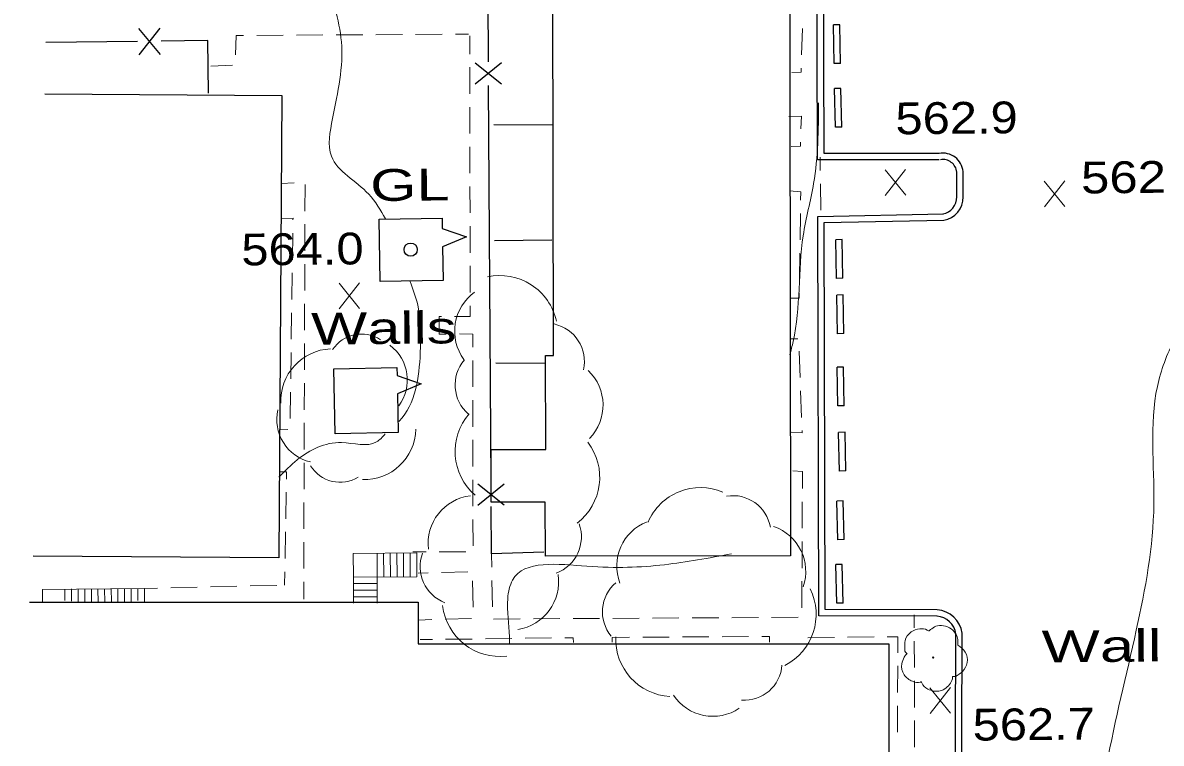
# Model space of a CAD drawing. Extents: x 2361708 to 2370558, y 6977955 to 6991887.
# Drawn here: x 2365808.4 to 2365980.4, y 6986216.2 to 6986325 of the extents above; entities that cross this region are included whole.
import ezdxf

# ---------------------------------------------------------------- set-up
doc = ezdxf.new("R2010")
doc.units = 0
doc.header["$LTSCALE"] = 1.9
for name, color, linetype, lineweight in [('11', 7, 'Continuous', 25), ('13', 7, 'Continuous', 13), ('16', 7, 'Continuous', 13), ('17', 7, 'Continuous', 25), ('18', 7, 'Continuous', 25), ('2', 7, 'Continuous', 25), ('20', 7, 'Continuous', 25), ('29', 7, 'Continuous', 13), ('31', 7, 'Continuous', 13), ('35', 7, 'Continuous', 13)]:
    doc.layers.add(name, color=color, linetype=linetype, lineweight=lineweight)

msp = doc.modelspace()

# ---------------------------------------------------------------- linework, layer by layer
at = {"layer": '11'}
msp.add_lwpolyline([(2365924.198, 6986389.315), (2365924.386, 6986244.55), (2365887.375, 6986244.498), (2365887.367, 6986252.668), (2365879.186, 6986252.66), (2365879.181, 6986260.6), (2365887.422, 6986260.609), (2365887.406, 6986274.819), (2365888.576, 6986274.82), (2365888.431, 6986358.373), (2365887.041, 6986358.37), (2365887.036, 6986389.311)], close=True, dxfattribs=at)
for points in [[(2365811.767, 6986314.291), (2365847.561, 6986314.062), (2365847.125, 6986244.255), (2365810.011, 6986244.481)], [(2365809.437, 6986237.555), (2365868.14, 6986237.564), (2365868.14, 6986231.264), (2365939.283, 6986231.271), (2365939.287, 6986194.099), (2365879.304, 6986194.098), (2365879.297, 6986189.638), (2365863.756, 6986189.65), (2365863.757, 6986193.67), (2365850.337, 6986193.673), (2365850.33, 6986189.112), (2365834.249, 6986189.129), (2365834.25, 6986194.26), (2365809.669, 6986194.285), (2365809.663, 6986189.695), (2365808.423, 6986189.693)]]:
    msp.add_lwpolyline(points, dxfattribs=at)
at = {"layer": '13'}
for p, q in [((2365926.076, 6986320.18), (2365926.208, 6986324.181)), ((2365847.774, 6986323.155), (2365843.774, 6986323.126)), ((2365853.774, 6986323.202), (2365849.774, 6986323.174)), ((2365859.774, 6986323.239), (2365855.774, 6986323.211)), ((2365865.774, 6986323.276), (2365861.774, 6986323.248)), ((2365871.774, 6986323.313), (2365867.774, 6986323.285)), ((2365875.774, 6986323.331), (2365873.774, 6986323.322)), ((2365875.963, 6986320.323), (2365875.956, 6986323.072)), ((2365840.087, 6986318.641), (2365836.838, 6986318.51)), ((2365875.97, 6986314.322), (2365875.962, 6986318.323)), ((2365875.977, 6986308.322), (2365875.969, 6986312.322)), ((2365875.984, 6986302.322), (2365875.976, 6986306.322)), ((2365928.863, 6986304.746), (2365928.892, 6986302.746)), ((2365847.437, 6986300.76), (2365849.436, 6986300.879)), ((2365851.069, 6986300.614), (2365851.057, 6986296.614)), ((2365875.991, 6986296.322), (2365875.983, 6986300.322)), ((2365928.921, 6986300.746), (2365928.979, 6986296.746)), ((2365851.046, 6986294.614), (2365851.034, 6986290.614)), ((2365925.842, 6986292.266), (2365925.894, 6986296.267)), ((2365849.209, 6986293.266), (2365849.157, 6986289.266)), ((2365875.998, 6986290.321), (2365875.99, 6986294.322)), ((2365925.759, 6986286.265), (2365925.811, 6986290.266)), ((2365851.023, 6986288.614), (2365851.011, 6986284.613)), ((2365876.005, 6986284.321), (2365875.997, 6986288.322)), ((2365849.126, 6986287.266), (2365849.074, 6986283.265)), ((2365851, 6986282.613), (2365850.988, 6986278.613)), ((2365849.043, 6986281.265), (2365848.991, 6986277.264)), ((2365850.977, 6986276.612), (2365850.965, 6986272.612)), ((2365925.514, 6986277.312), (2365924.364, 6986277.321)), ((2365848.96, 6986275.263), (2365848.908, 6986271.262)), ((2365876.411, 6986270.044), (2365876.403, 6986274.044)), ((2365925.87, 6986271.455), (2365925.722, 6986275.454)), ((2365850.965, 6986270.612), (2365850.952, 6986266.612)), ((2365848.887, 6986269.262), (2365848.835, 6986265.262)), ((2365926.077, 6986265.457), (2365925.939, 6986269.456)), ((2365876.418, 6986264.044), (2365876.41, 6986268.044)), ((2365850.942, 6986264.611), (2365850.929, 6986260.611)), ((2365848.461, 6986263.608), (2365847.271, 6986263.587)), ((2365876.426, 6986258.044), (2365876.417, 6986262.044)), ((2365850.929, 6986258.611), (2365850.917, 6986254.611)), ((2365876.432, 6986252.044), (2365876.425, 6986256.044)), ((2365848.211, 6986254.145), (2365848.149, 6986250.144)), ((2365850.906, 6986252.611), (2365850.894, 6986248.61)), ((2365926.167, 6986248.707), (2365926.189, 6986252.708)), ((2365876.44, 6986246.044), (2365876.431, 6986250.044)), ((2365848.118, 6986248.144), (2365848.056, 6986244.143)), ((2365850.893, 6986246.61), (2365850.881, 6986242.61)), ((2365926.144, 6986242.706), (2365926.155, 6986246.707)), ((2365867.348, 6986245.127), (2365869.348, 6986245.126)), ((2365871.348, 6986245.125), (2365875.348, 6986245.133)), ((2365879.251, 6986244.84), (2365879.28, 6986242.84)), ((2365848.025, 6986242.143), (2365847.985, 6986240.102)), ((2365869.678, 6986241.959), (2365868.158, 6986241.914)), ((2365875.677, 6986242.146), (2365871.677, 6986242.018)), ((2365826.788, 6986239.631), (2365828.788, 6986239.679)), ((2365830.787, 6986239.729), (2365834.787, 6986239.817)), ((2365836.787, 6986239.856), (2365840.786, 6986239.944)), ((2365842.785, 6986239.993), (2365846.785, 6986240.081)), ((2365850.87, 6986240.61), (2365850.865, 6986238.02)), ((2365876.478, 6986236.793), (2365876.349, 6986240.792)), ((2365879.309, 6986240.84), (2365879.377, 6986236.841)), ((2365926.121, 6986236.706), (2365926.133, 6986240.706)), ((2365868.226, 6986234.845), (2365870.225, 6986234.904)), ((2365872.225, 6986234.963), (2365876.224, 6986235.091)), ((2365879.555, 6986234.992), (2365883.555, 6986235.021)), ((2365885.555, 6986235.03), (2365889.555, 6986235.058)), ((2365891.555, 6986235.067), (2365895.555, 6986235.085)), ((2365897.555, 6986235.094), (2365901.554, 6986235.122)), ((2365903.555, 6986235.131), (2365907.555, 6986235.159)), ((2365909.555, 6986235.168), (2365913.555, 6986235.196)), ((2365915.555, 6986235.205), (2365919.555, 6986235.223)), ((2365921.555, 6986235.232), (2365925.554, 6986235.26)), ((2365943.102, 6986235.657), (2365943.11, 6986233.657)), ((2365870.304, 6986231.904), (2365868.464, 6986231.887)), ((2365876.303, 6986231.982), (2365872.303, 6986231.934)), ((2365882.303, 6986232.059), (2365878.303, 6986232.011)), ((2365888.303, 6986232.136), (2365884.303, 6986232.088)), ((2365906.072, 6986232.285), (2365902.072, 6986232.257)), ((2365912.072, 6986232.312), (2365908.072, 6986232.294)), ((2365918.072, 6986232.339), (2365914.072, 6986232.321)), ((2365931.034, 6986232.223), (2365927.034, 6986232.174)), ((2365937.033, 6986232.3), (2365933.034, 6986232.252)), ((2365943.109, 6986231.657), (2365943.118, 6986227.657)), ((2365940.584, 6986223.913), (2365940.595, 6986227.913)), ((2365943.126, 6986225.657), (2365943.135, 6986221.657)), ((2365940.57, 6986217.912), (2365940.583, 6986221.913)), ((2365943.134, 6986219.657), (2365943.142, 6986215.657))]:
    msp.add_line(p, q, dxfattribs=at)
for points in [[(2365841.774, 6986323.118), (2365840.664, 6986323.106), (2365840.572, 6986320.216)], [(2365924.612, 6986317.525), (2365926.001, 6986317.569), (2365926.015, 6986318.179)], [(2365925.983, 6986309.008), (2365926.044, 6986310.949), (2365924.155, 6986310.891)], [(2365924.508, 6986306.374), (2365925.898, 6986306.397), (2365925.922, 6986307.007)], [(2365925.925, 6986298.267), (2365925.943, 6986299.497), (2365924.262, 6986299.661)], [(2365847.498, 6986295.471), (2365849.247, 6986295.517), (2365849.24, 6986295.267)], [(2365924.516, 6986283.433), (2365925.716, 6986283.464), (2365925.728, 6986284.265)], [(2365873.66, 6986280.669), (2365876.01, 6986280.671), (2365876.004, 6986282.321)], [(2365872.395, 6986278.037), (2365871.345, 6986278.036), (2365871.34, 6986280.667), (2365871.66, 6986280.67)], [(2365876.394, 6986276.044), (2365876.395, 6986278.044), (2365874.395, 6986278.045)], [(2365924.519, 6986263.222), (2365926.16, 6986263.108), (2365926.146, 6986263.457)], [(2365847.331, 6986257.237), (2365848.262, 6986257.216), (2365848.242, 6986256.146)], [(2365926.199, 6986254.707), (2365926.205, 6986257.257), (2365924.764, 6986257.394)], [(2365891.619, 6986231.437), (2365891.562, 6986232.176), (2365890.302, 6986232.165)], [(2365900.072, 6986232.248), (2365897.452, 6986232.233), (2365897.459, 6986231.493)], [(2365921.23, 6986231.509), (2365921.222, 6986232.359), (2365920.072, 6986232.348)], [(2365940.606, 6986229.914), (2365940.613, 6986232.334), (2365939.033, 6986232.319)]]:
    msp.add_lwpolyline(points, dxfattribs=at)
at = {"layer": '16'}
for p, q in [((2365867.939, 6986244.983), (2365858.339, 6986244.921)), ((2365858.339, 6986244.921), (2365858.363, 6986241.331)), ((2365861.939, 6986244.945), (2365861.964, 6986241.355)), ((2365862.939, 6986244.945), (2365862.964, 6986241.355)), ((2365863.939, 6986244.955), (2365863.964, 6986241.364)), ((2365864.939, 6986244.964), (2365864.963, 6986241.374)), ((2365865.939, 6986244.974), (2365865.964, 6986241.383)), ((2365866.94, 6986244.973), (2365866.964, 6986241.383)), ((2365867.939, 6986244.983), (2365867.964, 6986241.392)), ((2365867.964, 6986241.392), (2365858.363, 6986241.331)), ((2365858.363, 6986241.341), (2365858.381, 6986237.371)), ((2365861.964, 6986241.355), (2365861.981, 6986237.385)), ((2365826.788, 6986239.631), (2365811.399, 6986239.464)), ((2365822.788, 6986239.592), (2365822.809, 6986237.433)), ((2365823.788, 6986239.612), (2365823.807, 6986237.652)), ((2365824.788, 6986239.611), (2365824.807, 6986237.662)), ((2365825.788, 6986239.611), (2365825.806, 6986237.781)), ((2365826.788, 6986239.631), (2365826.809, 6986237.471)), ((2365861.963, 6986240.356), (2365858.363, 6986240.341)), ((2365811.399, 6986239.464), (2365811.418, 6986237.434)), ((2365814.779, 6986239.516), (2365814.795, 6986237.777)), ((2365815.779, 6986239.536), (2365815.796, 6986237.686)), ((2365816.788, 6986239.535), (2365816.798, 6986237.486)), ((2365817.789, 6986239.535), (2365817.808, 6986237.495)), ((2365818.788, 6986239.554), (2365818.807, 6986237.605)), ((2365819.788, 6986239.574), (2365819.808, 6986237.514)), ((2365820.788, 6986239.573), (2365820.808, 6986237.524)), ((2365821.788, 6986239.573), (2365821.807, 6986237.633)), ((2365861.972, 6986239.356), (2365858.372, 6986239.341)), ((2365861.972, 6986238.356), (2365858.372, 6986238.341))]:
    msp.add_line(p, q, dxfattribs=at)
at = {"layer": '17'}
for p, q in [((2365878.774, 6986319.169), (2365878.392, 6986379.169)), ((2365825.913, 6986324.206), (2365829.171, 6986320.247)), ((2365829.113, 6986324.247), (2365825.971, 6986320.207)), ((2365825.742, 6986322.234), (2365811.903, 6986322.043)), ((2365880.766, 6986315.778), (2365876.746, 6986318.95)), ((2365880.746, 6986318.978), (2365876.766, 6986315.75)), ((2365879.179, 6986255.57), (2365878.798, 6986315.569)), ((2365879.604, 6986309.697), (2365888.505, 6986309.642)), ((2365879.711, 6986292.187), (2365888.35, 6986292.269)), ((2365879.877, 6986273.678), (2365887.458, 6986273.63)), ((2365881.171, 6986252.179), (2365877.151, 6986255.351)), ((2365881.151, 6986255.379), (2365877.172, 6986252.151))]:
    msp.add_line(p, q, dxfattribs=at)
for points in [[(2365836.486, 6986314.436), (2365836.401, 6986322.376), (2365829.342, 6986322.279)], [(2365887.119, 6986245.085), (2365879.251, 6986244.84), (2365879.203, 6986251.97)]]:
    msp.add_lwpolyline(points, dxfattribs=at)
at = {"layer": '18'}
for p, q in [((2365871.829, 6986291.212), (2365871.927, 6986286.122)), ((2365865.02, 6986269.016), (2365865.126, 6986263.157))]:
    msp.add_line(p, q, dxfattribs=at)
for points in [[(2365871.927, 6986286.122), (2365862.429, 6986285.952), (2365862.26, 6986295.381), (2365871.758, 6986295.552), (2365871.783, 6986293.981)], [(2365871.783, 6986293.981), (2365875.435, 6986292.726), (2365871.839, 6986291.212)], [(2365865.126, 6986263.157), (2365855.617, 6986262.986), (2365855.434, 6986272.785), (2365864.943, 6986272.965), (2365864.964, 6986271.785)], [(2365864.964, 6986271.785), (2365868.616, 6986270.53), (2365865.02, 6986269.016)]]:
    msp.add_lwpolyline(points, dxfattribs=at)
at = {"layer": '2'}
for p, q in [((2365931.863, 6986324.745), (2365930.903, 6986324.726)), ((2365931.019, 6986318.887), (2365930.903, 6986324.726)), ((2365931.979, 6986318.906), (2365931.863, 6986324.745)), ((2365931.979, 6986318.906), (2365931.019, 6986318.887)), ((2365932.025, 6986315.136), (2365931.065, 6986315.117)), ((2365931.18, 6986309.278), (2365931.065, 6986315.117)), ((2365932.14, 6986309.297), (2365932.025, 6986315.136)), ((2365932.14, 6986309.297), (2365931.18, 6986309.278)), ((2365949.531, 6986298.771), (2365949.515, 6986302.572)), ((2365950.491, 6986298.771), (2365950.475, 6986302.571)), ((2365932.192, 6986292.306), (2365931.232, 6986292.287)), ((2365931.348, 6986286.448), (2365931.232, 6986292.287)), ((2365932.308, 6986286.467), (2365932.192, 6986292.306)), ((2365932.308, 6986286.467), (2365931.348, 6986286.448)), ((2365932.342, 6986283.947), (2365931.382, 6986283.928)), ((2365931.497, 6986278.089), (2365931.382, 6986283.928)), ((2365932.457, 6986278.108), (2365932.342, 6986283.947)), ((2365932.457, 6986278.108), (2365931.497, 6986278.089)), ((2365932.415, 6986273.058), (2365931.455, 6986273.039)), ((2365931.571, 6986267.199), (2365931.455, 6986273.039)), ((2365932.531, 6986267.218), (2365932.415, 6986273.058)), ((2365932.531, 6986267.218), (2365931.571, 6986267.199)), ((2365932.639, 6986263.209), (2365931.679, 6986263.19)), ((2365931.794, 6986257.351), (2365931.679, 6986263.19)), ((2365932.754, 6986257.37), (2365932.639, 6986263.209)), ((2365932.754, 6986257.37), (2365931.794, 6986257.351)), ((2365932.378, 6986252.836), (2365931.418, 6986252.817)), ((2365931.533, 6986246.978), (2365931.418, 6986252.817)), ((2365932.493, 6986246.997), (2365932.378, 6986252.836)), ((2365932.493, 6986246.997), (2365931.533, 6986246.978)), ((2365932.229, 6986243.234), (2365931.269, 6986243.215)), ((2365931.385, 6986237.376), (2365931.269, 6986243.215)), ((2365932.344, 6986237.395), (2365932.229, 6986243.234)), ((2365932.344, 6986237.395), (2365931.385, 6986237.376))]:
    msp.add_line(p, q, dxfattribs=at)
for points in [[(2365946.868, 6986304.347), (2365928.507, 6986304.342), (2365928.226, 6986390.603), (2365946.085, 6986390.803)], [(2365946.869, 6986305.307), (2365929.468, 6986305.301), (2365929.185, 6986389.653), (2365946.094, 6986389.843)], [(2365946.554, 6986235.41), (2365928.683, 6986235.47), (2365928.548, 6986295.802), (2365947.526, 6986296.193)], [(2365946.555, 6986236.37), (2365929.644, 6986236.43), (2365929.507, 6986294.861), (2365947.545, 6986295.233)], [(2365949.918, 6986167.789), (2365949.23, 6986186.433), (2365949.368, 6986232.867)], [(2365950.877, 6986167.828), (2365950.19, 6986186.453), (2365950.328, 6986232.866)]]:
    msp.add_lwpolyline(points, dxfattribs=at)
for centre, radius, start, end in [((2365947.423, 6986302.292), 3.065, 5.22136, 100.40891), ((2365947.423, 6986302.292), 2.105, 5.22136, 100.40891), ((2365946.989, 6986298.692), 2.543, 279.12678, 1.29833), ((2365946.989, 6986298.692), 3.503, 279.12678, 1.29833), ((2365946.335, 6986232.35), 4.027, 7.36623, 86.8659), ((2365946.335, 6986232.35), 3.067, 7.36623, 86.8659)]:
    msp.add_arc(centre, radius, start, end, dxfattribs=at)
at = {"layer": '20'}
msp.add_circle((2365867.023, 6986290.786), 1, dxfattribs=at)
at = {"layer": '29'}
msp.add_circle((2365945.953, 6986229.184), 0.1, dxfattribs=at)
for centre, radius, start, end in [((2365880.497, 6986278.139), 8.733, 12.17512, 102.17512), ((2365880.95, 6986278.478), 7.281, 125.96904, 215.96904), ((2365887.457, 6986273.872), 5.818, 347.74527, 77.74527), ((2365859.594, 6986272.807), 5.226, 56.58111, 146.58111), ((2365855.251, 6986267.963), 7.844, 92.57119, 182.57119), ((2365859.978, 6986271.094), 6.54, 323.28198, 53.28198), ((2365879.553, 6986270.346), 5.818, 139.45484, 229.45484), ((2365888.801, 6986267.286), 7.281, 316.15195, 46.15195), ((2365853.345, 6986265.102), 6.54, 166.97163, 256.97163), ((2365882.474, 6986260.291), 8.733, 139.12952, 229.12952), ((2365859.971, 6986263.888), 7.844, 268.26595, 358.26595), ((2365886.848, 6986256.4), 8.733, 307.41408, 37.41408), ((2365856.36, 6986260.876), 5.226, 211.51288, 301.51288), ((2365876.924, 6986246.39), 7.281, 96.76936, 186.76936), ((2365910.791, 6986246.25), 8.596, 66.84961, 156.84961), ((2365915.712, 6986247.904), 5.727, 9.64018, 99.64018), ((2365886.999, 6986247.396), 5.818, 289.98416, 19.98416), ((2365905.317, 6986242.992), 7.167, 111.17754, 201.17754), ((2365919.538, 6986242.192), 7.167, 341.16671, 71.16671), ((2365874.261, 6986242.911), 5.818, 159.33993, 249.33993), ((2365882.092, 6986240.614), 7.281, 278.69008, 8.69008), ((2365901.716, 6986236.105), 5.727, 130.02719, 220.02719), ((2365919.678, 6986235.678), 8.596, 296.66063, 26.66063), ((2365880.519, 6986238.07), 8.733, 186.76741, 276.76741), ((2365906.618, 6986231.901), 8.596, 177.14635, 267.14635), ((2365917.404, 6986228.45), 5.727, 265.9957, 355.9957), ((2365912.687, 6986227.475), 7.167, 213.71692, 303.71692)]:
    msp.add_arc(centre, radius, start, end, dxfattribs=at)
for points in [[(2365941.988, 6986229.757), (2365942.008, 6986229.767), (2365941.927, 6986229.836), (2365941.691, 6986230.464), (2365941.729, 6986231.744), (2365942.616, 6986233.043), (2365943.922, 6986233.525), (2365945.044, 6986233.336), (2365945.275, 6986233.208), (2365945.345, 6986233.209), (2365945.395, 6986233.249), (2365945.742, 6986233.542), (2365946.608, 6986233.991), (2365947.818, 6986233.922), (2365948.934, 6986233.333), (2365949.667, 6986231.91), (2365949.676, 6986231.05)], [(2365949.666, 6986231.07), (2365950.806, 6986230.011), (2365951.091, 6986228.423), (2365950.383, 6986227.096), (2365949.729, 6986226.55), (2365949.061, 6986226.334), (2365948.911, 6986226.322), (2365948.892, 6986226.212), (2365948.57, 6986225.309), (2365947.032, 6986224.145), (2365945.138, 6986224.426), (2365944.239, 6986225.368), (2365944.168, 6986225.497), (2365944.048, 6986225.476), (2365942.837, 6986225.594), (2365941.568, 6986226.592), (2365941.222, 6986228.229), (2365941.592, 6986229.253), (2365941.918, 6986229.696), (2365941.988, 6986229.747)]]:
    msp.add_spline(points, degree=3, dxfattribs=at)
at = {"layer": '31'}
for p, q in [((2365941.809, 6986298.988), (2365938.692, 6986302.839)), ((2365938.729, 6986298.959), (2365941.772, 6986302.868)), ((2365965.866, 6986297.297), (2365962.749, 6986301.147)), ((2365962.786, 6986297.268), (2365965.829, 6986301.177)), ((2365859.318, 6986281.872), (2365856.201, 6986285.723)), ((2365856.238, 6986281.843), (2365859.281, 6986285.752)), ((2365948.594, 6986220.769), (2365945.477, 6986224.619)), ((2365945.514, 6986220.739), (2365948.557, 6986224.649))]:
    msp.add_line(p, q, dxfattribs=at)
at = {"layer": '35'}
for points in [[(2365863.199, 6986295.44), (2365860.683, 6986299.166), (2365855.058, 6986304.893), (2365855.224, 6986310.595), (2365856.554, 6986322.168), (2365855.646, 6986327.22)], [(2365928.645, 6986312.934), (2365927.901, 6986300.796), (2365926.316, 6986292.89), (2365924.808, 6986276.905), (2365924.297, 6986274.89)], [(2365865.22, 6986264.817), (2365865.29, 6986264.888), (2365868.482, 6986275.209), (2365868.103, 6986282.386), (2365866.929, 6986285.995)], [(2365950.55, 6986176.005), (2365951.991, 6986163.248), (2365954.952, 6986159.027), (2365958.837, 6986160.563), (2365966.244, 6986175.625), (2365968.094, 6986189.373), (2365970.532, 6986203.147), (2365972.179, 6986213.003), (2365976.645, 6986233.297), (2365979.304, 6986252.353), (2365979.825, 6986270.128), (2365982.408, 6986277.224), (2365983.705, 6986279.596)], [(2365847.129, 6986256.445), (2365849.894, 6986259.042), (2365856.58, 6986261.655), (2365861.869, 6986261.746), (2365863.188, 6986262.958)], [(2365915.473, 6986244.845), (2365905.388, 6986243.209), (2365893.659, 6986242.977), (2365882.419, 6986240.89), (2365881.685, 6986238.083), (2365881.94, 6986232.335), (2365881.941, 6986231.245)]]:
    msp.add_spline(points, degree=3, dxfattribs=at)

# ---------------------------------------------------------------- texts
at = {"layer": '18'}
for s, width, p in [('Walls', 1.4, (2365851.999, 6986276.432)), ('Wall', 1.45, (2365962.381, 6986228.43))]:
    msp.add_text(s, height=4.8, rotation=0.545, dxfattribs=dict(at, width=width)).set_placement(p)
at = {"layer": '20', "width": 1.4}
msp.add_text('  GL', height=4.8, rotation=0.545, dxfattribs=at).set_placement((2365855.943, 6986298.071))
at = {"layer": '31'}
for s, width, p in [('562.9', 1.15, (2365940.281, 6986308.194)), ('562.3', 1.2, (2365968.308, 6986299.26)), ('564.0', 1.15, (2365841.465, 6986288.393)), ('562.7', 1.15, (2365951.943, 6986216.631))]:
    msp.add_text(s, height=4.8, rotation=0.545, dxfattribs=dict(at, width=width)).set_placement(p)

doc.saveas('drawing.dxf')
